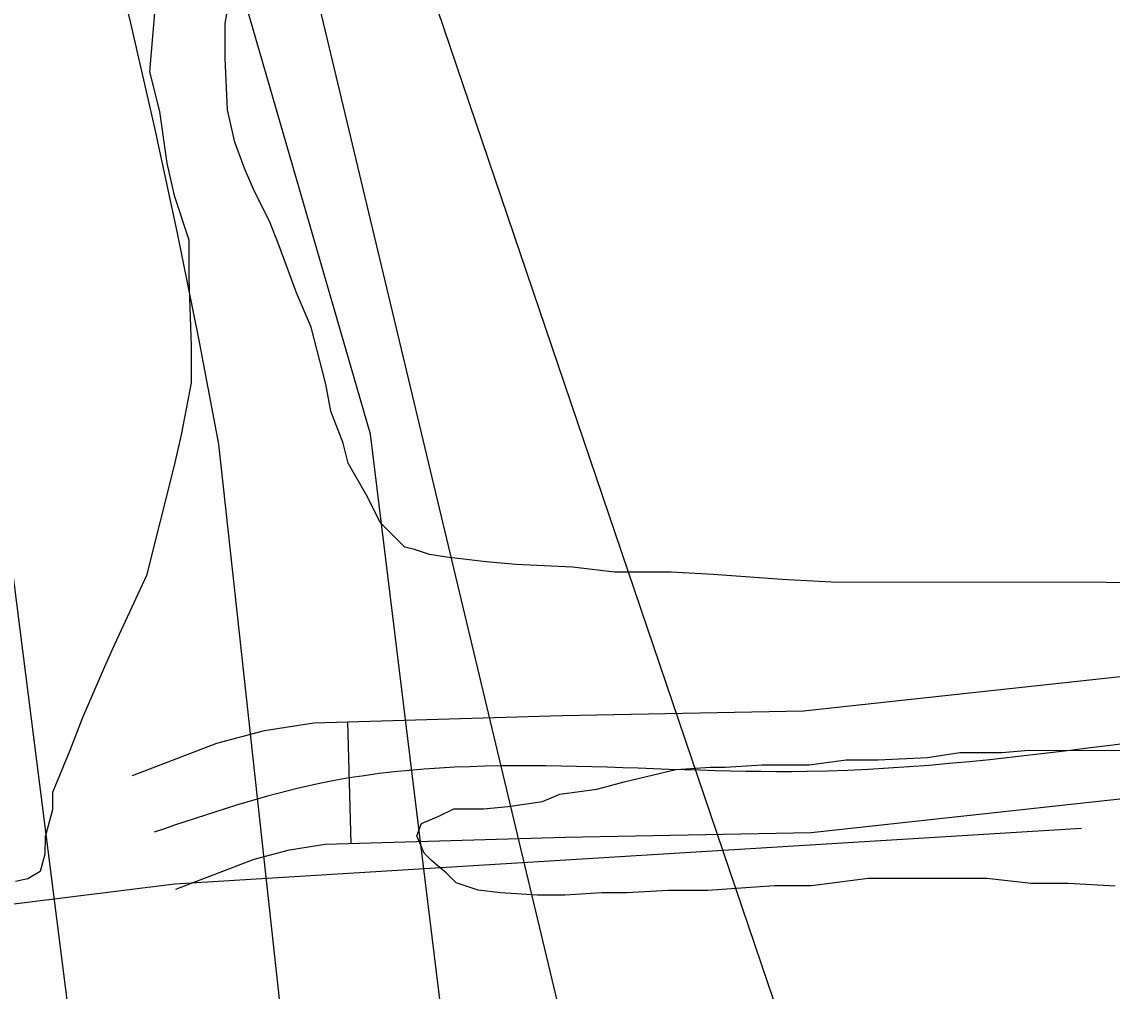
# Model space of a CAD drawing. Extents: x 3313442 to 3351311, y 721974 to 747360.
# Drawn here: x 3324671.1 to 3324939.9, y 732170.4 to 732409.3 of the extents above; entities that cross this region are included whole.
import ezdxf

# ---------------------------------------------------------------- set-up
doc = ezdxf.new("R2010")
doc.units = 0
for name, color, linetype in [('V-ROAD-CNTR', 7, 'Continuous'), ('V-SITE-VEGE', 7, 'Continuous'), ('V-TOPO-MAJR', 7, 'Continuous'), ('V-TOPO-MINR', 7, 'Continuous'), ('V-TOPO-SHOR', 7, 'Continuous')]:
    doc.layers.add(name, color=color, linetype=linetype)

msp = doc.modelspace()

# ---------------------------------------------------------------- linework, layer by layer
at = {"layer": 'V-ROAD-CNTR'}
msp.add_line((3324751.38, 732236.81), (3324752.26, 732206.82), dxfattribs=at)
for points in [[(3324698.38, 732223.59), (3324719.19, 732231.52), (3324730.95, 732234.67), (3324743.15, 732236.57), (3324804.3, 732238.35), (3324863.8, 732239.53), (3324942.72, 732248.08), (3325023.31, 732254.91), (3325108.97, 732251.94), (3325193.32, 732248.13), (3325237.07, 732248.7), (3325293.79, 732250.84)], [(3324709.06, 732195.55), (3324728.44, 732202.94), (3324737.15, 732205.28), (3324745.89, 732206.63), (3324805.04, 732208.36), (3324865.71, 732209.56), (3324945.6, 732218.21), (3325024.06, 732224.87), (3325107.77, 732221.96), (3325192.84, 732218.12), (3325237.83, 732218.71), (3325299.97, 732221.05)]]:
    msp.add_lwpolyline(points, dxfattribs=at)
msp.add_spline([(3325281.81, 732235.38), (3325193.08, 732233.13), (3325023.68, 732239.89), (3324864.76, 732224.55), (3324744.52, 732221.6), (3324703.72, 732209.57)], degree=3, dxfattribs=at)
at = {"layer": 'V-SITE-VEGE'}
for points in [[(3325141.48, 732270.9), (3324870.75, 732271.22), (3324858.59, 732271.85), (3324841.56, 732273.08), (3324831.21, 732273.7), (3324817.22, 732273.72), (3324806.88, 732274.95), (3324792.89, 732275.58), (3324785.59, 732276.19), (3324775.85, 732277.42), (3324771.6, 732278.04), (3324767.95, 732279.26), (3324765.52, 732279.87), (3324759.44, 732285.96), (3324756.41, 732292.05), (3324751.55, 732300.57), (3324750.34, 732305.44), (3324747.3, 732313.35), (3324746.1, 732320.04), (3324742.46, 732334.04), (3324738.82, 732342.56), (3324734.58, 732354.13), (3324732.15, 732360.21), (3324728.51, 732367.52), (3324726.08, 732372.99), (3324723.66, 732379.69), (3324721.84, 732387.6), (3324721.25, 732400.38), (3324721.26, 732408.9), (3324723.71, 732422.89)], [(3324703.85, 732411.58), (3324702.62, 732396.98), (3324705.04, 732387.25), (3324706.85, 732374.47), (3324708.67, 732366.56), (3324712.3, 732355.6), (3324712.29, 732345.87), (3324712.88, 732329.44), (3324712.87, 732320.32), (3324710.42, 732307.54), (3324708.59, 732299.64), (3324701.86, 732272.88), (3324693.93, 732255.85), (3324691.49, 732250.38), (3324686, 732237.61), (3324682.95, 732229.71), (3324678.68, 732219.37), (3324678.67, 732215.11), (3324676.84, 732208.42), (3324676.83, 732204.16), (3324675.61, 732199.9), (3324672.57, 732198.08), (3324669.53, 732197.48)], [(3324940.63, 732196.31), (3324929.07, 732196.93), (3324919.94, 732196.94), (3324908.99, 732198.17), (3324879.79, 732198.21), (3324865.79, 732196.4), (3324856.67, 732196.41), (3324840.24, 732195.21), (3324830.51, 732195.22), (3324820.17, 732194.63), (3324814.08, 732194.64), (3324804.96, 732194.04), (3324798.26, 732194.05), (3324789.14, 732194.67), (3324783.66, 732195.28), (3324778.19, 732197.11), (3324775.76, 732199.55), (3324772.12, 732202.59), (3324770.29, 732204.42), (3324768.47, 732208.68), (3324769.69, 732211.72), (3324773.95, 732213.54), (3324777.6, 732215.36), (3324784.91, 732215.36), (3324790.99, 732215.96), (3324799.51, 732217.17), (3324803.77, 732218.98), (3324812.9, 732220.19), (3324819.59, 732222.01), (3324832.37, 732225.03), (3324840.89, 732225.63), (3324844.54, 732225.63), (3324853.67, 732226.22), (3324865.22, 732226.21), (3324874.35, 732227.42), (3324882.26, 732227.41), (3324894.43, 732228), (3324902.34, 732229.21), (3324912.68, 732229.2), (3324919.37, 732229.8), (3324965, 732229.74)]]:
    msp.add_lwpolyline(points, dxfattribs=at)
at = {"layer": 'V-TOPO-MAJR'}
msp.add_lwpolyline([(3324848.83, 731559.68), (3324757.06, 732307.72), (3324711.45, 732465.13), (3324703.16, 732493.93), (3324694.95, 732522.76), (3324686.86, 732551.62), (3324678.84, 732580.51), (3324638.05, 732728.62), (3324620.34, 732794.35), (3324603.12, 732860.2), (3324586.63, 732926.23), (3324570.63, 732992.39), (3324539.35, 733124.9)], dxfattribs=at)
at = {"layer": 'V-TOPO-MINR'}
for points in [[(3324782.66, 731446.61), (3324735.78, 731750.83), (3324730.04, 731791.47), (3324724.98, 731832.19), (3324645.57, 732457.13), (3324641.8, 732478.11), (3324637.98, 732499.09), (3324634.08, 732520.05), (3324630.12, 732541), (3324627.57, 732554.36), (3324624.79, 732568.61), (3324621.93, 732582.85), (3324618.95, 732597.07), (3324615.9, 732611.27), (3324612.74, 732625.44), (3324609.52, 732639.61), (3324606.21, 732653.75), (3324602.83, 732667.87), (3324558.75, 732849.48), (3324533.39, 732954.43), (3324508.19, 733059.41), (3324483.2, 733164.45), (3324458.36, 733269.52), (3324406.48, 733490.06)], [(3324792.47, 731633.78), (3324789.83, 731656.94), (3324787.46, 731680.11), (3324785.49, 731703.33), (3324719.66, 732305.21), (3324714.74, 732331.26), (3324709.54, 732357.27), (3324703.89, 732383.19), (3324697.97, 732409.03), (3324691.61, 732434.78), (3324684.97, 732460.46), (3324684.82, 732461), (3324677.92, 732486.91), (3324671.06, 732512.82), (3324664.26, 732538.75), (3324657.49, 732564.7), (3324600.18, 732785.56), (3324577.98, 732872.3), (3324556.16, 732959.13), (3324534.91, 733046.11), (3324514.06, 733133.19), (3324472.92, 733307.48)], [(3324935.57, 731614.02), (3324725.37, 732493.39), (3324719.77, 732512.08), (3324714.22, 732530.8), (3324708.78, 732549.54), (3324703.39, 732568.3), (3324674.13, 732671.19), (3324661.68, 732716.1), (3324649.65, 732761.12), (3324638.22, 732806.3), (3324627.21, 732851.59), (3324605.79, 732942.32)], [(3324983.3, 731794.43), (3324737.69, 732518.31), (3324734.45, 732528.09), (3324731.3, 732537.9), (3324728.28, 732547.76), (3324725.36, 732557.65), (3324709.27, 732613.49), (3324702.48, 732637.7), (3324695.94, 732661.98), (3324689.74, 732686.35), (3324683.79, 732710.78), (3324672.23, 732759.74)]]:
    msp.add_lwpolyline(points, dxfattribs=at)
at = {"layer": 'V-TOPO-SHOR'}
msp.add_line((3324932.38, 732210.48), (3324708.85, 732196.79), dxfattribs=at)
msp.add_lwpolyline([(3324708.85, 732196.79), (3324645.91, 732188.98), (3324571.23, 732179.1)], dxfattribs=at)

doc.saveas('drawing.dxf')
